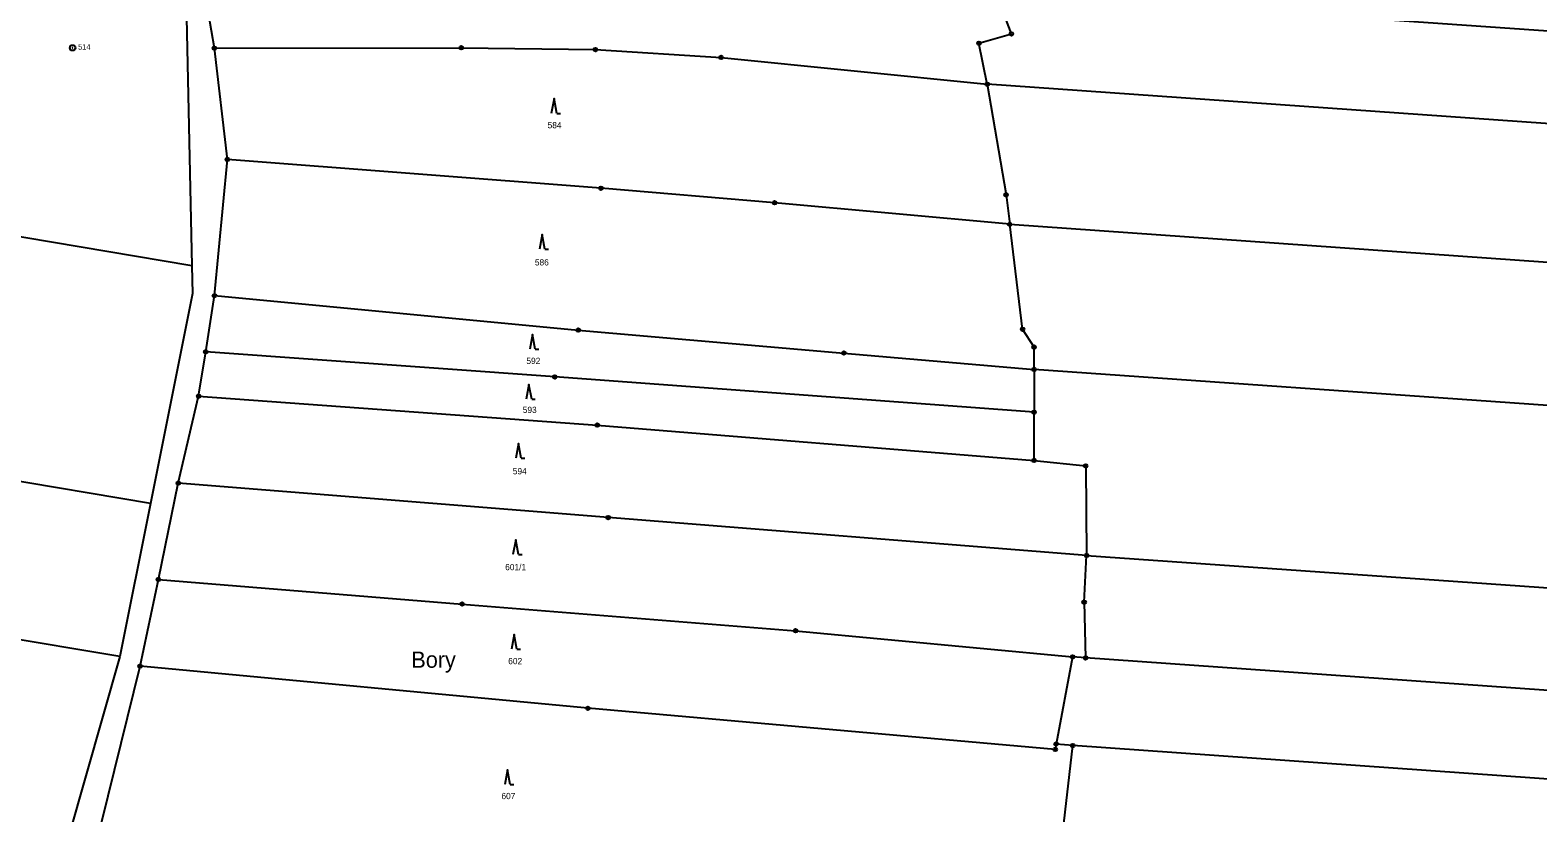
# Model space of a CAD drawing. Extents: x -618848 to -615803, y -1044450 to -1042254.
# Drawn here: x -618500.4 to -618090.3, y -1043718 to -1043505.2 of the extents above; entities that cross this region are included whole.
import ezdxf
from ezdxf.enums import TextEntityAlignment as Align

# ---------------------------------------------------------------- set-up
doc = ezdxf.new("R2010")
doc.units = 0
doc.header["$LTSCALE"] = 0.68
for name, color, linetype, lineweight in [('1', 7, 'Continuous', 25), ('3', 7, 'Continuous', 25), ('7', 7, 'Continuous', 13), ('8', 7, 'Continuous', 25)]:
    doc.layers.add(name, color=color, linetype=linetype, lineweight=lineweight)
doc.layers.add('2', color=7, linetype='Continuous')

msp = doc.modelspace()

# ---------------------------------------------------------------- linework, layer by layer
at = {"layer": '1'}
for p, q in [((-618450.26, -1043510.12), (-618455.97, -1043476.98)), ((-618457.96, -1043497.58), (-618456.41, -1043569.33)), ((-618233.49, -1043506.21), (-618237.73, -1043494.85)), ((-618219.3, -1043496.14), (-618059.91, -1043507.35)), ((-618242.34, -1043508.75), (-618233.49, -1043506.21)), ((-618450.26, -1043510.12), (-618383.15, -1043509.98)), ((-618446.73, -1043540.35), (-618450.26, -1043510.12)), ((-618383.15, -1043509.98), (-618346.66, -1043510.47)), ((-618346.66, -1043510.47), (-618312.45, -1043512.6)), ((-618240.07, -1043519.91), (-618242.34, -1043508.75)), ((-618312.45, -1043512.6), (-618240.07, -1043519.91)), ((-618081.73, -1043531.05), (-618240.07, -1043519.91)), ((-618240.07, -1043519.91), (-618234.93, -1043549.99)), ((-618450.28, -1043577.4), (-618446.73, -1043540.35)), ((-618345.15, -1043548.2), (-618446.73, -1043540.35)), ((-618456.41, -1043569.33), (-618594.09, -1043546.1)), ((-618297.92, -1043552.14), (-618345.15, -1043548.2)), ((-618233.95, -1043558), (-618297.92, -1043552.14)), ((-618234.93, -1043549.99), (-618233.95, -1043558)), ((-618233.95, -1043558), (-618087.61, -1043568.29)), ((-618230.45, -1043586.52), (-618233.95, -1043558)), ((-618456.41, -1043569.33), (-618456.25, -1043576.84)), ((-618456.25, -1043576.84), (-618467.69, -1043633.91)), ((-618452.63, -1043592.64), (-618450.28, -1043577.4)), ((-618450.28, -1043577.4), (-618351.3, -1043586.76)), ((-618351.3, -1043586.76), (-618279.03, -1043593)), ((-618227.3, -1043591.37), (-618230.45, -1043586.52)), ((-618454.57, -1043604.74), (-618452.63, -1043592.64)), ((-618357.72, -1043599.48), (-618452.63, -1043592.64)), ((-618279.03, -1043593), (-618227.31, -1043597.46)), ((-618227.31, -1043597.46), (-618227.3, -1043591.37)), ((-618227.32, -1043609.09), (-618357.72, -1043599.48)), ((-618227.31, -1043597.46), (-618227.32, -1043609.09)), ((-618087.53, -1043607.29), (-618227.31, -1043597.46)), ((-618460.11, -1043628.38), (-618454.57, -1043604.74)), ((-618454.57, -1043604.74), (-618346.13, -1043612.61)), ((-618227.33, -1043622.22), (-618227.32, -1043609.09)), ((-618467.69, -1043633.91), (-618606.25, -1043610.53)), ((-618346.13, -1043612.61), (-618227.33, -1043622.22)), ((-618227.33, -1043622.22), (-618213.28, -1043623.7)), ((-618213.28, -1043623.7), (-618213.05, -1043648.03)), ((-618465.5, -1043654.58), (-618460.11, -1043628.38)), ((-618343.17, -1043637.73), (-618460.11, -1043628.38)), ((-618467.69, -1043633.91), (-618476.04, -1043675.54)), ((-618213.05, -1043648.03), (-618343.17, -1043637.73)), ((-618476.04, -1043675.54), (-618623.85, -1043650.61)), ((-618213.69, -1043660.77), (-618213.05, -1043648.03)), ((-618213.05, -1043648.03), (-618018.9, -1043661.68)), ((-618470.48, -1043678.14), (-618465.5, -1043654.58)), ((-618465.5, -1043654.58), (-618382.91, -1043661.25)), ((-618382.91, -1043661.25), (-618292.17, -1043668.54)), ((-618213.69, -1043660.77), (-618213.29, -1043675.92)), ((-618292.17, -1043668.54), (-618216.85, -1043675.62)), ((-618476.04, -1043675.54), (-618489.91, -1043724.19)), ((-618482.87, -1043728.15), (-618470.48, -1043678.14)), ((-618348.68, -1043689.62), (-618470.48, -1043678.14)), ((-618216.85, -1043675.62), (-618221.34, -1043699.32)), ((-618213.29, -1043675.92), (-618216.85, -1043675.62)), ((-618022.96, -1043689.32), (-618213.29, -1043675.92)), ((-618221.56, -1043700.79), (-618348.68, -1043689.62)), ((-618221.34, -1043699.32), (-618221.56, -1043700.79)), ((-618216.78, -1043699.75), (-618221.34, -1043699.32)), ((-618219.75, -1043725.76), (-618216.78, -1043699.75)), ((-618028.24, -1043713.02), (-618216.78, -1043699.75))]:
    msp.add_line(p, q, dxfattribs=at)
at = {"layer": '3'}
for p, q in [((-618357.14, -1043527.82), (-618356.144, -1043527.82)), ((-618360.37, -1043564.73), (-618359.374, -1043564.73)), ((-618363.02, -1043591.98), (-618362.024, -1043591.98)), ((-618363.98, -1043605.52), (-618362.984, -1043605.52)), ((-618366.8, -1043621.6), (-618365.804, -1043621.6)), ((-618367.56, -1043647.82), (-618366.564, -1043647.82)), ((-618367.98, -1043673.53), (-618366.984, -1043673.53)), ((-618369.81, -1043710.37), (-618368.814, -1043710.37))]:
    msp.add_line(p, q, dxfattribs=at)
for points in [[(-618357.14, -1043527.82), (-618357.89, -1043523.82), (-618358.64, -1043527.82)], [(-618360.37, -1043564.73), (-618361.12, -1043560.73), (-618361.87, -1043564.73)], [(-618363.02, -1043591.98), (-618363.77, -1043587.98), (-618364.52, -1043591.98)], [(-618363.98, -1043605.52), (-618364.73, -1043601.52), (-618365.48, -1043605.52)], [(-618366.8, -1043621.6), (-618367.55, -1043617.6), (-618368.3, -1043621.6)], [(-618367.56, -1043647.82), (-618368.31, -1043643.82), (-618369.06, -1043647.82)], [(-618367.98, -1043673.53), (-618368.73, -1043669.53), (-618369.48, -1043673.53)], [(-618369.81, -1043710.37), (-618370.56, -1043706.37), (-618371.31, -1043710.37)]]:
    msp.add_lwpolyline(points, dxfattribs=at)
at = {"layer": '8'}
for centre, radius in [((-618233.49, -1043506.2099), 0.5), ((-618233.49, -1043506.2099), 0.0303), ((-618488.86, -1043509.9998), 0.75), ((-618488.86, -1043509.9998), 0.03), ((-618450.26, -1043510.1199), 0.5), ((-618450.26, -1043510.1199), 0.0303), ((-618383.15, -1043509.9799), 0.5), ((-618383.15, -1043509.9799), 0.0303), ((-618346.66, -1043510.4699), 0.5), ((-618346.66, -1043510.4699), 0.0303), ((-618242.34, -1043508.7499), 0.5), ((-618242.34, -1043508.7499), 0.0303), ((-618312.45, -1043512.5999), 0.5), ((-618312.45, -1043512.5999), 0.0303), ((-618240.07, -1043519.9099), 0.5), ((-618240.07, -1043519.9099), 0.0303), ((-618446.73, -1043540.3499), 0.5), ((-618446.73, -1043540.3499), 0.0303), ((-618345.15, -1043548.1999), 0.5), ((-618345.15, -1043548.1999), 0.0303), ((-618297.92, -1043552.1399), 0.5), ((-618297.92, -1043552.1399), 0.0303), ((-618234.93, -1043549.9899), 0.5), ((-618234.93, -1043549.9899), 0.0303), ((-618233.95, -1043557.9999), 0.5), ((-618233.95, -1043557.9999), 0.0303), ((-618450.28, -1043577.3999), 0.5), ((-618450.28, -1043577.3999), 0.0303), ((-618351.3, -1043586.7599), 0.5), ((-618351.3, -1043586.7599), 0.0303), ((-618230.45, -1043586.5199), 0.5), ((-618230.45, -1043586.5199), 0.0303), ((-618452.63, -1043592.6399), 0.5), ((-618452.63, -1043592.6399), 0.0303), ((-618279.03, -1043592.9999), 0.5), ((-618279.03, -1043592.9999), 0.0303), ((-618227.3, -1043591.3699), 0.5), ((-618227.3, -1043591.3699), 0.0303), ((-618227.31, -1043597.4599), 0.5), ((-618357.72, -1043599.4799), 0.5), ((-618357.72, -1043599.4799), 0.0303), ((-618227.31, -1043597.4599), 0.0303), ((-618454.57, -1043604.7399), 0.5), ((-618454.57, -1043604.7399), 0.0303), ((-618227.32, -1043609.0899), 0.5), ((-618227.32, -1043609.0899), 0.0303), ((-618346.13, -1043612.6099), 0.5), ((-618346.13, -1043612.6099), 0.0303), ((-618227.33, -1043622.2199), 0.5), ((-618227.33, -1043622.2199), 0.0303), ((-618213.28, -1043623.6999), 0.5), ((-618213.28, -1043623.6999), 0.0303), ((-618460.11, -1043628.3799), 0.5), ((-618460.11, -1043628.3799), 0.0303), ((-618343.17, -1043637.7299), 0.5), ((-618343.17, -1043637.7299), 0.0303), ((-618213.05, -1043648.0299), 0.5), ((-618213.05, -1043648.0299), 0.0303), ((-618465.5, -1043654.5799), 0.5), ((-618465.5, -1043654.5799), 0.0303), ((-618382.91, -1043661.2499), 0.5), ((-618382.91, -1043661.2499), 0.0303), ((-618213.69, -1043660.7699), 0.5), ((-618213.69, -1043660.7699), 0.0303), ((-618292.17, -1043668.5399), 0.5), ((-618292.17, -1043668.5399), 0.0303), ((-618216.85, -1043675.6199), 0.5), ((-618470.48, -1043678.1399), 0.5), ((-618470.48, -1043678.1399), 0.0303), ((-618216.85, -1043675.6199), 0.0303), ((-618213.29, -1043675.9199), 0.5), ((-618213.29, -1043675.9199), 0.0303), ((-618348.68, -1043689.6199), 0.5), ((-618348.68, -1043689.6199), 0.0303), ((-618221.34, -1043699.3199), 0.5), ((-618221.34, -1043699.3199), 0.0303), ((-618216.78, -1043699.7499), 0.5), ((-618216.78, -1043699.7499), 0.0303), ((-618221.56, -1043700.7899), 0.5), ((-618221.56, -1043700.7899), 0.0303)]:
    msp.add_circle(centre, radius, dxfattribs=at)

# ---------------------------------------------------------------- texts
at = {"layer": '2'}
for s, p in [('584', (-618357.749, -1043531.875)), ('586', (-618361.209, -1043569.185)), ('592', (-618363.519, -1043595.985)), ('593', (-618364.509, -1043609.315)), ('594', (-618367.219, -1043625.985)), ('601/1', (-618368.34, -1043652.065)), ('602', (-618368.459, -1043677.625)), ('607', (-618370.309, -1043714.315))]:
    msp.add_text(s, height=1.7, dxfattribs=at).set_placement(p, align=Align.CENTER)
at = {"layer": '7'}
msp.add_text('Bory', height=4.4, dxfattribs=at).set_placement((-618390.66, -1043678.59), align=Align.CENTER)
at = {"layer": '8'}
msp.add_text('514', height=1.5, dxfattribs=at).set_placement((-618487.34, -1043510.515))

doc.saveas('drawing.dxf')
